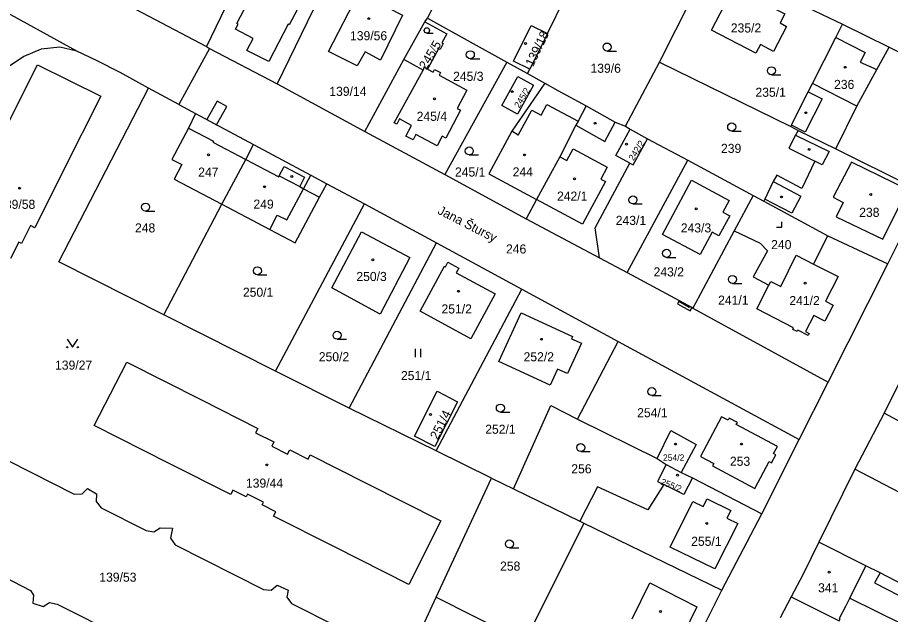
# Model space of a CAD drawing. Extents: x -756746 to -753363, y -1166406 to -1161727.
# Drawn here: x -754627.3 to -754463.8, y -1162663.9 to -1162552.3 of the extents above; entities that cross this region are included whole.
import ezdxf

# ---------------------------------------------------------------- set-up
doc = ezdxf.new("R2010")
doc.units = 0
for name, color, linetype in [('Hranice parcel', 7, 'Continuous'), ('Parcelní čísla', 7, 'Continuous'), ('Pop  PČ popisy', 7, 'Continuous'), ('Vnitřní kresba', 7, 'Continuous'), ('Věcná břemena k části', 7, 'Continuous'), ('Značky budov', 7, 'Continuous'), ('Značky kultur', 7, 'Continuous')]:
    doc.layers.add(name, color=color, linetype=linetype)

msp = doc.modelspace()

# ---------------------------------------------------------------- linework, layer by layer
at = {"layer": 'Hranice parcel'}
for p, q in [((-754528.07, -1162555.3), (-754516.83, -1162532.27)), ((-754579.76, -1162532.65), (-754591.89, -1162557.71)), ((-754566.42, -1162539.43), (-754578.63, -1162564.71)), ((-754507.07, -1162560.66), (-754497.56, -1162541.68)), ((-754497.56, -1162541.68), (-754472.83, -1162553.55)), ((-754616.13, -1162558.59), (-754633.32, -1162549.18)), ((-754549, -1162549.35), (-754550.5, -1162552.42)), ((-754605.15, -1162550.72), (-754591.89, -1162557.71)), ((-754554.93, -1162560.15), (-754551.04, -1162553.06)), ((-754551.04, -1162553.06), (-754550.5, -1162552.42)), ((-754550.5, -1162552.42), (-754535.68, -1162560.61)), ((-754472.83, -1162553.55), (-754464.13, -1162557.82)), ((-754528.07, -1162555.3), (-754531.39, -1162561.96)), ((-754591.34, -1162558.08), (-754597.03, -1162568.56)), ((-754591.89, -1162557.71), (-754591.34, -1162558.08)), ((-754591.34, -1162558.08), (-754578.63, -1162564.71)), ((-754464.13, -1162557.82), (-754448.02, -1162565.75)), ((-754562.24, -1162573.58), (-754554.93, -1162560.15)), ((-754551.33, -1162562.12), (-754554.93, -1162560.15)), ((-754535.68, -1162560.61), (-754547.29, -1162581.66)), ((-754535.68, -1162560.61), (-754531.77, -1162562.73)), ((-754513.48, -1162572.63), (-754507.07, -1162560.66)), ((-754507.07, -1162560.66), (-754482.52, -1162572.68)), ((-754531.77, -1162562.73), (-754531.39, -1162561.96)), ((-754531.77, -1162562.73), (-754528.58, -1162564.58)), ((-754578.63, -1162564.71), (-754562.24, -1162573.58)), ((-754597.03, -1162568.56), (-754602.74, -1162565.49)), ((-754597.03, -1162568.56), (-754593.92, -1162570.22)), ((-754593.92, -1162570.22), (-754583.09, -1162576.02)), ((-754513.48, -1162572.63), (-754512.59, -1162573.19)), ((-754482.52, -1162572.68), (-754481.16, -1162573.43)), ((-754562.24, -1162573.58), (-754547.29, -1162581.66)), ((-754512.59, -1162573.19), (-754509.32, -1162574.97)), ((-754481.16, -1162573.43), (-754474.11, -1162576.85)), ((-754583.09, -1162576.02), (-754572.36, -1162581.76)), ((-754509.32, -1162574.97), (-754501.81, -1162578.94)), ((-754474.11, -1162576.85), (-754457.71, -1162584.98)), ((-754513.16, -1162599.96), (-754501.81, -1162578.94)), ((-754501.81, -1162578.94), (-754489.54, -1162585.57)), ((-754547.29, -1162581.66), (-754532.07, -1162589.92)), ((-754489.54, -1162585.57), (-754493.09, -1162592.19)), ((-754489.54, -1162585.57), (-754487.56, -1162586.64)), ((-754464.34, -1162598.38), (-754457.71, -1162584.98)), ((-754599.88, -1162607.87), (-754588.99, -1162587.22)), ((-754578.94, -1162618.41), (-754562.33, -1162587.13)), ((-754562.33, -1162587.13), (-754548.81, -1162594.45)), ((-754530.1, -1162586.31), (-754532.07, -1162589.92)), ((-754487.56, -1162586.64), (-754475.56, -1162593.11)), ((-754532.07, -1162589.92), (-754518.29, -1162597.23)), ((-754493.09, -1162592.19), (-754500.83, -1162606.62)), ((-754478.24, -1162598.4), (-754475.56, -1162593.11)), ((-754475.56, -1162593.11), (-754464.34, -1162598.38)), ((-754565.15, -1162625.35), (-754548.81, -1162594.45)), ((-754548.81, -1162594.45), (-754532.87, -1162603.08)), ((-754518.29, -1162597.23), (-754513.16, -1162599.96)), ((-754475.54, -1162620.47), (-754464.34, -1162598.38)), ((-754548.9, -1162633.34), (-754532.87, -1162603.08)), ((-754532.87, -1162603.08), (-754514.82, -1162612.86)), ((-754500.83, -1162606.62), (-754475.54, -1162620.47)), ((-754578.94, -1162618.41), (-754599.88, -1162607.87)), ((-754522.46, -1162627.4), (-754514.82, -1162612.86)), ((-754514.82, -1162612.86), (-754480.92, -1162631.22)), ((-754565.15, -1162625.35), (-754578.94, -1162618.41)), ((-754480.92, -1162631.22), (-754475.54, -1162620.47)), ((-754465.02, -1162626.28), (-754461.82, -1162619.89)), ((-754548.9, -1162633.34), (-754565.15, -1162625.35)), ((-754465.02, -1162626.28), (-754470.51, -1162636.76)), ((-754456.38, -1162630.94), (-754465.02, -1162626.28)), ((-754522.46, -1162627.4), (-754507.55, -1162634.79)), ((-754487.96, -1162645.11), (-754480.92, -1162631.22)), ((-754538.55, -1162638.47), (-754548.9, -1162633.34)), ((-754507.55, -1162634.79), (-754505.82, -1162635.86)), ((-754505.82, -1162635.86), (-754503.05, -1162637.37)), ((-754470.51, -1162636.76), (-754477.25, -1162650.42)), ((-754548.87, -1162660.71), (-754538.55, -1162638.47)), ((-754538.55, -1162638.47), (-754534.44, -1162640.45)), ((-754503.05, -1162637.37), (-754500.94, -1162638.39)), ((-754500.94, -1162638.39), (-754487.96, -1162645.11)), ((-754534.44, -1162640.45), (-754522.01, -1162646.49)), ((-754522.01, -1162646.49), (-754521.23, -1162646.87)), ((-754495.42, -1162659.41), (-754487.96, -1162645.11)), ((-754521.23, -1162646.87), (-754532.35, -1162669.01)), ((-754521.23, -1162646.87), (-754495.42, -1162659.41)), ((-754506.7, -1162681.9), (-754495.42, -1162659.41)), ((-754558.45, -1162681.22), (-754548.87, -1162660.71)), ((-754548.87, -1162660.71), (-754532.35, -1162669.01)), ((-754482.42, -1162660.65), (-754484.48, -1162664.56))]:
    msp.add_line(p, q, dxfattribs=at)
for points in [[(-754586.45, -1162554.49), (-754585.95, -1162553.55), (-754586.18, -1162553.43), (-754584.19, -1162549.62), (-754578.66, -1162539.05), (-754570.87, -1162543.15), (-754576.39, -1162553.65), (-754576.62, -1162553.53), (-754580.23, -1162560.54), (-754584.33, -1162558.43), (-754583.17, -1162556.18), (-754586.45, -1162554.49)], [(-754488.17, -1162557.31), (-754489.03, -1162558.96), (-754497.37, -1162554.63), (-754493.27, -1162546.65), (-754483.64, -1162551.59), (-754484.51, -1162553.29), (-754483.32, -1162553.94), (-754485.74, -1162558.64), (-754488.17, -1162557.31)], [(-754569.04, -1162558.62), (-754563.37, -1162547.61), (-754555.18, -1162551.83), (-754559.34, -1162560.23), (-754562.19, -1162558.67), (-754563.65, -1162561.33), (-754569.04, -1162558.62)], [(-754551.04, -1162553.06), (-754546.91, -1162555.34), (-754547.82, -1162557.01), (-754547.56, -1162557.15), (-754548.17, -1162558.26), (-754548.43, -1162558.12), (-754550.53, -1162561.95)], [(-754482.52, -1162572.68), (-754482.38, -1162572.41), (-754482.18, -1162572.01), (-754479.24, -1162566.21), (-754478.45, -1162564.65), (-754474.09, -1162556.04), (-754472.83, -1162553.55)], [(-754531.39, -1162561.96), (-754534.42, -1162560.45), (-754531.12, -1162553.78), (-754528.07, -1162555.3)], [(-754616.13, -1162558.59), (-754619.31, -1162557.8), (-754622.81, -1162558.23), (-754626.09, -1162559.55), (-754630.26, -1162562.37)], [(-754474.11, -1162576.85), (-754470.16, -1162568.85), (-754466.43, -1162562.03), (-754464.13, -1162557.82)], [(-754602.74, -1162565.49), (-754608.02, -1162562.59), (-754612.33, -1162560.38), (-754616.13, -1162558.59)], [(-754630.51, -1162575.01), (-754623.54, -1162561.15), (-754611.67, -1162567.01), (-754618.68, -1162580.95), (-754624.03, -1162591.59), (-754624.82, -1162591.19), (-754626.53, -1162594.58), (-754627.03, -1162594.33), (-754628.55, -1162597.35)], [(-754550.53, -1162561.95), (-754551.17, -1162561.57), (-754551.33, -1162562.12)], [(-754550.53, -1162561.95), (-754549.47, -1162562.49), (-754549.2, -1162561.99), (-754548.07, -1162562.56), (-754548.36, -1162563.08), (-754543.15, -1162565.87), (-754544.98, -1162569.27), (-754544.32, -1162569.62), (-754547.1, -1162574.83), (-754547.74, -1162574.49), (-754548.7, -1162576.28), (-754552.68, -1162574.17), (-754553.22, -1162575.18), (-754554.55, -1162574.46), (-754553.51, -1162572.5), (-754555.73, -1162571.25), (-754556.26, -1162572.25), (-754556.73, -1162571.98), (-754551.33, -1162562.12)], [(-754530.67, -1162564.92), (-754533.68, -1162570.38), (-754536.61, -1162568.75), (-754533.61, -1162563.3), (-754530.67, -1162564.92)], [(-754528.58, -1162564.58), (-754534.76, -1162573.57), (-754539.01, -1162581.51), (-754530.1, -1162586.31)], [(-754528.58, -1162564.58), (-754526.15, -1162565.93), (-754520.79, -1162568.82)], [(-754599.88, -1162607.87), (-754619.53, -1162597.97), (-754602.74, -1162565.49)], [(-754520.79, -1162568.82), (-754522.31, -1162571.66), (-754522.72, -1162572.42), (-754525.77, -1162578.34), (-754530.1, -1162586.31)], [(-754520.79, -1162568.82), (-754515.4, -1162571.84), (-754513.48, -1162572.63)], [(-754593.92, -1162570.22), (-754595.24, -1162572.95), (-754598.34, -1162578.83), (-754596.5, -1162579.8), (-754597.93, -1162582.52), (-754588.99, -1162587.22)], [(-754512.64, -1162579.51), (-754515.29, -1162578.09), (-754512.59, -1162573.19)], [(-754481.16, -1162573.43), (-754481.61, -1162574.27), (-754482.91, -1162576.74), (-754478.02, -1162579.13), (-754480.44, -1162584.24), (-754485.15, -1162581.77), (-754485.79, -1162582.98), (-754487.38, -1162586.26), (-754487.56, -1162586.64)], [(-754588.99, -1162587.22), (-754584.51, -1162578.81), (-754583.09, -1162576.02)], [(-754512.64, -1162579.51), (-754512.02, -1162579.84), (-754509.32, -1162574.97)], [(-754518.29, -1162597.23), (-754519.15, -1162591.64), (-754512.64, -1162579.51)], [(-754588.99, -1162587.22), (-754580.05, -1162591.92), (-754578.63, -1162589.22), (-754576.87, -1162590.14), (-754573.72, -1162584.3), (-754572.36, -1162581.76)], [(-754572.36, -1162581.76), (-754569.38, -1162583.36), (-754562.33, -1162587.13)], [(-754497.24, -1162592.44), (-754499.49, -1162596.62), (-754506.55, -1162592.84), (-754501.11, -1162582.73), (-754494.04, -1162586.49), (-754495.22, -1162588.69), (-754493.95, -1162589.36), (-754495.97, -1162593.11), (-754497.24, -1162592.44)], [(-754553.82, -1162597.17), (-754559.38, -1162607.74), (-754568.41, -1162602.87), (-754562.88, -1162592.39), (-754553.82, -1162597.17)], [(-754493.09, -1162592.19), (-754488.28, -1162594.49), (-754486.86, -1162595.94), (-754489.54, -1162600.78), (-754486.61, -1162602.35)], [(-754486.61, -1162602.35), (-754486.26, -1162601.67), (-754484.41, -1162602.62), (-754481.53, -1162596.71), (-754478.24, -1162598.4)], [(-754544.67, -1162599.16), (-754545.12, -1162600.01), (-754537.83, -1162603.96), (-754542.39, -1162612.37), (-754551.88, -1162607.23), (-754547.33, -1162598.82), (-754547.15, -1162598.91), (-754546.69, -1162598.07), (-754544.67, -1162599.16)], [(-754478.24, -1162598.4), (-754473.64, -1162600.75), (-754476, -1162605.35), (-754474.6, -1162606.06), (-754476.14, -1162609.07), (-754478.23, -1162608), (-754479.77, -1162611), (-754479.06, -1162611.37), (-754479.25, -1162611.73), (-754481.19, -1162610.73), (-754481.35, -1162611.03), (-754482.13, -1162610.61), (-754481.98, -1162610.32), (-754488.89, -1162606.76), (-754486.61, -1162602.35)], [(-754513.16, -1162599.96), (-754500.97, -1162606.54), (-754500.83, -1162606.62)], [(-754523.37, -1162611.96), (-754523.56, -1162612.37), (-754521.72, -1162613.22), (-754524.33, -1162618.89), (-754526.17, -1162618.04), (-754527.55, -1162621.03), (-754537.14, -1162616.62), (-754533, -1162607.53), (-754523.37, -1162611.96)], [(-754582.27, -1162629.14), (-754582.68, -1162629.94), (-754579.26, -1162631.66), (-754579.67, -1162632.47), (-754576.71, -1162633.96), (-754576.31, -1162633.16), (-754572.88, -1162634.89), (-754572.48, -1162634.09), (-754562.01, -1162639.38), (-754548.03, -1162646.44), (-754554, -1162658.3), (-754567.91, -1162651.29), (-754579.33, -1162645.53), (-754578.93, -1162644.73), (-754581.48, -1162643.44), (-754581.24, -1162642.95), (-754584.23, -1162641.44), (-754584.48, -1162641.93), (-754586.92, -1162640.7), (-754587.33, -1162641.5), (-754598.86, -1162635.69), (-754612.89, -1162628.62), (-754606.81, -1162616.74), (-754592.83, -1162623.81), (-754582.27, -1162629.14)], [(-754549.13, -1162632.53), (-754552.95, -1162630.56), (-754548.69, -1162622.16), (-754544.93, -1162624.15), (-754549.13, -1162632.53)], [(-754534.44, -1162640.45), (-754527.41, -1162624.85), (-754522.46, -1162627.4)], [(-754495.49, -1162626.94), (-754499.4, -1162634.37), (-754496.95, -1162635.69), (-754497.17, -1162636.11), (-754489.26, -1162640.35), (-754486.55, -1162635.35), (-754486.15, -1162635.56), (-754485.33, -1162634.05), (-754485.73, -1162633.84), (-754485, -1162632.5), (-754492.72, -1162628.41), (-754492.51, -1162628), (-754494.04, -1162627.2), (-754494.25, -1162627.6), (-754495.49, -1162626.94)], [(-754507.55, -1162634.79), (-754504.96, -1162629.54), (-754500.25, -1162632.17), (-754503.05, -1162637.37)], [(-754633.06, -1162633.14), (-754616.66, -1162641.43), (-754615.18, -1162641.39), (-754614.17, -1162640.35), (-754612.48, -1162641.4), (-754612.54, -1162642.83), (-754611.59, -1162643.99), (-754603.18, -1162648.25), (-754601.75, -1162648.5), (-754600.53, -1162647.73), (-754598.22, -1162647.78), (-754598.61, -1162649.68), (-754597.73, -1162650.94), (-754581.21, -1162659.27), (-754579.75, -1162659.4), (-754578.65, -1162658.45), (-754576.58, -1162659.38), (-754576.83, -1162660.73), (-754576, -1162661.9), (-754567.57, -1162666.11)], [(-754505.82, -1162635.86), (-754507.48, -1162639.06), (-754506.31, -1162639.65)], [(-754451.57, -1162646.99), (-754458, -1162643.32), (-754470.51, -1162636.76)], [(-754500.94, -1162638.39), (-754502.56, -1162641.52), (-754506.31, -1162639.65)], [(-754506.31, -1162639.65), (-754509.29, -1162644.35), (-754518.71, -1162640.08), (-754522.01, -1162646.49)], [(-754477.25, -1162650.42), (-754480.25, -1162656.51), (-754482.42, -1162660.65)], [(-754458.74, -1162659.84), (-754465.79, -1162656.17), (-754468.5, -1162654.82), (-754477.25, -1162650.42)], [(-754633.21, -1162655.15), (-754624.79, -1162659.45), (-754624.27, -1162660.32), (-754624.41, -1162661.82), (-754622.48, -1162662.43), (-754621.28, -1162661.68), (-754619.8, -1162661.99), (-754608.02, -1162667.91)], [(-754482.42, -1162660.65), (-754473.49, -1162665.13), (-754473.26, -1162664.68), (-754473.41, -1162664.61), (-754472.23, -1162662.38), (-754471.47, -1162660.91), (-754461.63, -1162665.78), (-754459.71, -1162661.67), (-754458.74, -1162659.84)]]:
    msp.add_lwpolyline(points, dxfattribs=at)
at = {"layer": 'Vnitřní kresba'}
for p, q in [((-754474.09, -1162556.04), (-754468.6, -1162558.83)), ((-754468.6, -1162558.83), (-754469.52, -1162560.64)), ((-754469.52, -1162560.64), (-754466.43, -1162562.03)), ((-754470.16, -1162568.85), (-754478.45, -1162564.65)), ((-754479.24, -1162566.21), (-754476.67, -1162567.52)), ((-754476.67, -1162567.52), (-754479.8, -1162573.72)), ((-754595.24, -1162572.95), (-754590.58, -1162575.4)), ((-754522.72, -1162572.42), (-754517.34, -1162575.49)), ((-754517.34, -1162575.49), (-754515.4, -1162571.84)), ((-754479.8, -1162573.72), (-754482.38, -1162572.41)), ((-754533.52, -1162574.26), (-754534.76, -1162573.57)), ((-754481.61, -1162574.27), (-754475.32, -1162577.32)), ((-754590.58, -1162575.4), (-754590.68, -1162575.58)), ((-754590.68, -1162575.58), (-754584.51, -1162578.81)), ((-754524.46, -1162579.04), (-754523.28, -1162576.85)), ((-754523.28, -1162576.85), (-754516.87, -1162580.25)), ((-754475.32, -1162577.32), (-754476.63, -1162579.81)), ((-754584.51, -1162578.81), (-754578.34, -1162582.05)), ((-754525.77, -1162578.34), (-754524.46, -1162579.04)), ((-754476.63, -1162579.81), (-754478.02, -1162579.13)), ((-754471.14, -1162579.35), (-754474.56, -1162585.91)), ((-754460.7, -1162584.42), (-754471.14, -1162579.35)), ((-754578.27, -1162581.9), (-754577.35, -1162580.14)), ((-754577.35, -1162580.14), (-754573.52, -1162582.16)), ((-754516.87, -1162580.25), (-754518.08, -1162582.49)), ((-754578.34, -1162582.05), (-754578.27, -1162581.9)), ((-754578.27, -1162581.9), (-754574.44, -1162583.9)), ((-754573.52, -1162582.16), (-754574.44, -1162583.9)), ((-754517.2, -1162582.93), (-754521.49, -1162590.95)), ((-754518.08, -1162582.49), (-754517.2, -1162582.93)), ((-754574.44, -1162583.9), (-754573.72, -1162584.3)), ((-754573.72, -1162584.3), (-754570.75, -1162585.9)), ((-754570.75, -1162585.9), (-754569.38, -1162583.36)), ((-754485.79, -1162582.98), (-754480.64, -1162585.71)), ((-754465.31, -1162593.73), (-754460.7, -1162584.42)), ((-754575.31, -1162594.42), (-754570.75, -1162585.9)), ((-754480.64, -1162585.71), (-754482.31, -1162588.86)), ((-754474.56, -1162585.91), (-754472.74, -1162586.87)), ((-754521.49, -1162590.95), (-754530.1, -1162586.31)), ((-754482.31, -1162588.86), (-754487.38, -1162586.26)), ((-754472.74, -1162586.87), (-754474.03, -1162589.56)), ((-754474.03, -1162589.56), (-754465.31, -1162593.73)), ((-754580.05, -1162591.92), (-754575.31, -1162594.42)), ((-754505.08, -1162651.32), (-754500.88, -1162642.79)), ((-754500.88, -1162642.79), (-754498.91, -1162643.76)), ((-754498.91, -1162643.76), (-754498.15, -1162642.29)), ((-754498.15, -1162642.29), (-754493.76, -1162644.52)), ((-754493.76, -1162644.52), (-754494.47, -1162645.95)), ((-754494.47, -1162645.95), (-754492.44, -1162646.91)), ((-754492.44, -1162646.91), (-754496.74, -1162655.43)), ((-754496.74, -1162655.43), (-754505.08, -1162651.32)), ((-754471.47, -1162660.91), (-754468.5, -1162654.82)), ((-754465.79, -1162656.17), (-754466.83, -1162658.04)), ((-754512.18, -1162664.73), (-754508.89, -1162658.02)), ((-754508.89, -1162658.02), (-754500.1, -1162662.49)), ((-754466.83, -1162658.04), (-754459.71, -1162661.67)), ((-754500.1, -1162662.49), (-754505.32, -1162673.01))]:
    msp.add_line(p, q, dxfattribs=at)
msp.add_lwpolyline([(-754533.52, -1162574.26), (-754531, -1162569.59), (-754529.25, -1162570.52), (-754528.2, -1162568.56), (-754522.31, -1162571.66)], dxfattribs=at)
at = {"layer": 'Věcná břemena k části'}
for points in [[(-754589.87, -1162567.9), (-754591.81, -1162571.35), (-754589.99, -1162572.33), (-754588.06, -1162568.91)], [(-754503.48, -1162605.37), (-754503.73, -1162605.81), (-754501.37, -1162607.17), (-754500.97, -1162606.54), (-754501.41, -1162606.31), (-754501.53, -1162606.5)]]:
    msp.add_lwpolyline(points, close=True, dxfattribs=at)
at = {"layer": 'Značky budov'}
for centre in [(-754561.51, -1162552.49), (-754532.18, -1162557.14), (-754472.35, -1162561.59), (-754534.65, -1162566.14), (-754549.2, -1162567.51), (-754479.71, -1162570.09), (-754519.13, -1162572.07), (-754513.28, -1162575.96), (-754591.52, -1162577.97), (-754532.33, -1162577.99), (-754479.1, -1162576.94), (-754575.92, -1162582.03), (-754522.99, -1162582.44), (-754626.85, -1162584.22), (-754581.03, -1162583.93), (-754484.24, -1162585.85), (-754467.56, -1162585.39), (-754500.2, -1162588.08), (-754560.76, -1162597.62), (-754479.82, -1162601.97), (-754544.7, -1162603.49), (-754529.2, -1162612.47), (-754549.94, -1162626.53), (-754504.08, -1162632.06), (-754491.75, -1162632.06), (-754580.59, -1162635.97), (-754503.72, -1162637.9), (-754498.26, -1162646.9), (-754475.34, -1162656.04), (-754506.89, -1162663.4)]:
    msp.add_circle(centre, 0.175, dxfattribs=at)
at = {"layer": 'Značky kultur'}
for p, q in [((-754550.64, -1162555.2), (-754549.46, -1162555.2)), ((-754542.5, -1162560), (-754540.75, -1162560)), ((-754516.91, -1162558.55), (-754515.16, -1162558.55)), ((-754486.15, -1162562.98), (-754484.4, -1162562.98)), ((-754493.58, -1162573.51), (-754491.83, -1162573.51)), ((-754542.7, -1162577.99), (-754540.95, -1162577.99)), ((-754512.07, -1162587.14), (-754510.32, -1162587.14)), ((-754603.29, -1162588.49), (-754601.54, -1162588.49)), ((-754484.19, -1162591.51), (-754484.19, -1162590.51)), ((-754485.19, -1162591.51), (-754484.19, -1162591.51)), ((-754505.76, -1162597.14), (-754504.01, -1162597.14)), ((-754582.35, -1162600.41), (-754580.6, -1162600.41)), ((-754493.43, -1162602.02), (-754491.68, -1162602.02)), ((-754567.44, -1162612.47), (-754565.69, -1162612.47)), ((-754552.76, -1162615.78), (-754552.76, -1162614.28)), ((-754551.76, -1162615.78), (-754551.76, -1162614.28)), ((-754508.52, -1162623), (-754506.77, -1162623)), ((-754536.88, -1162626.08), (-754535.13, -1162626.08)), ((-754521.83, -1162633.46), (-754520.08, -1162633.46)), ((-754535.18, -1162651.49), (-754533.43, -1162651.49))]:
    msp.add_line(p, q, dxfattribs=at)
msp.add_lwpolyline([(-754617.96, -1162612.47), (-754616.96, -1162613.97), (-754615.96, -1162612.47)], dxfattribs=at)
for centre, radius in [((-754550.64, -1162554.7), 0.502), ((-754516.91, -1162557.8), 0.75), ((-754542.5, -1162559.25), 0.75), ((-754486.15, -1162562.23), 0.75), ((-754493.58, -1162572.76), 0.75), ((-754542.7, -1162577.24), 0.75), ((-754512.07, -1162586.39), 0.75), ((-754603.29, -1162587.74), 0.75), ((-754505.76, -1162596.39), 0.75), ((-754582.35, -1162599.66), 0.75), ((-754493.43, -1162601.27), 0.75), ((-754567.44, -1162611.72), 0.75), ((-754617.96, -1162613.97), 0.1), ((-754615.96, -1162613.97), 0.1), ((-754508.52, -1162622.25), 0.75), ((-754536.88, -1162625.33), 0.75), ((-754521.83, -1162632.71), 0.75), ((-754535.18, -1162650.74), 0.75)]:
    msp.add_circle(centre, radius, dxfattribs=at)

# ---------------------------------------------------------------- texts
at = {"layer": 'Parcelní čísla'}
for s, height, p in [('235/2', 1.7, (-754493.74, -1162555.08)), ('139/56', 1.7, (-754565.02, -1162556.54)), ('139/6', 1.7, (-754520.01, -1162562.62)), ('245/3', 1.7, (-754545.72, -1162564.13)), ('236', 1.7, (-754474.42, -1162565.65)), ('139/14', 1.7, (-754568.89, -1162566.94)), ('235/1', 1.7, (-754489.13, -1162567.11)), ('245/4', 1.7, (-754552.54, -1162571.61)), ('239', 1.7, (-754495.58, -1162577.61)), ('247', 1.7, (-754593.43, -1162582.05)), ('245/1', 1.7, (-754545.37, -1162582.03)), ('244', 1.7, (-754534.57, -1162582)), ('242/1', 1.7, (-754526.27, -1162586.54)), ('139/58', 1.7, (-754630.88, -1162588.07)), ('249', 1.7, (-754583.09, -1162588.04)), ('238', 1.7, (-754469.71, -1162589.57)), ('243/1', 1.7, (-754515.28, -1162591.08)), ('248', 1.7, (-754605.26, -1162592.48)), ('243/3', 1.7, (-754503.1, -1162592.48)), ('240', 1.7, (-754486.19, -1162595.61)), ('246', 1.7, (-754535.82, -1162596.42)), ('243/2', 1.7, (-754508.2, -1162600.71)), ('250/3', 1.7, (-754563.83, -1162601.57)), ('250/1', 1.7, (-754585.06, -1162604.51)), ('241/1', 1.7, (-754496.12, -1162606)), ('251/2', 1.7, (-754547.89, -1162607.64)), ('241/2', 1.7, (-754482.79, -1162606.08)), ('250/2', 1.7, (-754570.86, -1162616.58)), ('252/2', 1.7, (-754532.53, -1162616.59)), ('139/27', 1.7, (-754620.23, -1162618.15)), ('251/1', 1.7, (-754555.48, -1162620.1)), ('254/1', 1.7, (-754511.27, -1162627.05)), ('252/1', 1.7, (-754539.71, -1162630.14)), ('254/2', 1.2, (-754506.45, -1162635.2)), ('253', 1.7, (-754493.91, -1162636.13)), ('256', 1.7, (-754523.6, -1162637.54)), ('139/44', 1.7, (-754584.5, -1162640.22)), ('255/1', 1.7, (-754501.16, -1162651.1)), ('258', 1.7, (-754536.93, -1162655.74)), ('139/53', 1.7, (-754611.94, -1162657.81)), ('341', 1.7, (-754477.41, -1162659.8))]:
    msp.add_text(s, height=height, dxfattribs=at).set_placement(p)
for s, height, rotation, p in [('139/18', 1.7, 64, (-754530.77, -1162561.59)), ('245/5', 1.7, 59, (-754550.78, -1162562.15)), ('245/2', 1.2, 59, (-754533.33, -1162569.3)), ('242/2', 1.2, 58, (-754511.95, -1162579.16)), ('251/4', 1.7, 63, (-754548.62, -1162631.36)), ('255/2', 1.2, 338, (-754506.97, -1162639.57))]:
    msp.add_text(s, height=height, rotation=rotation, dxfattribs=at).set_placement(p)
at = {"layer": 'Pop  PČ popisy'}
msp.add_text('Jana Štursy', height=1.7, rotation=333, dxfattribs=at).set_placement((-754548.76, -1162588.91))

doc.saveas('drawing.dxf')
